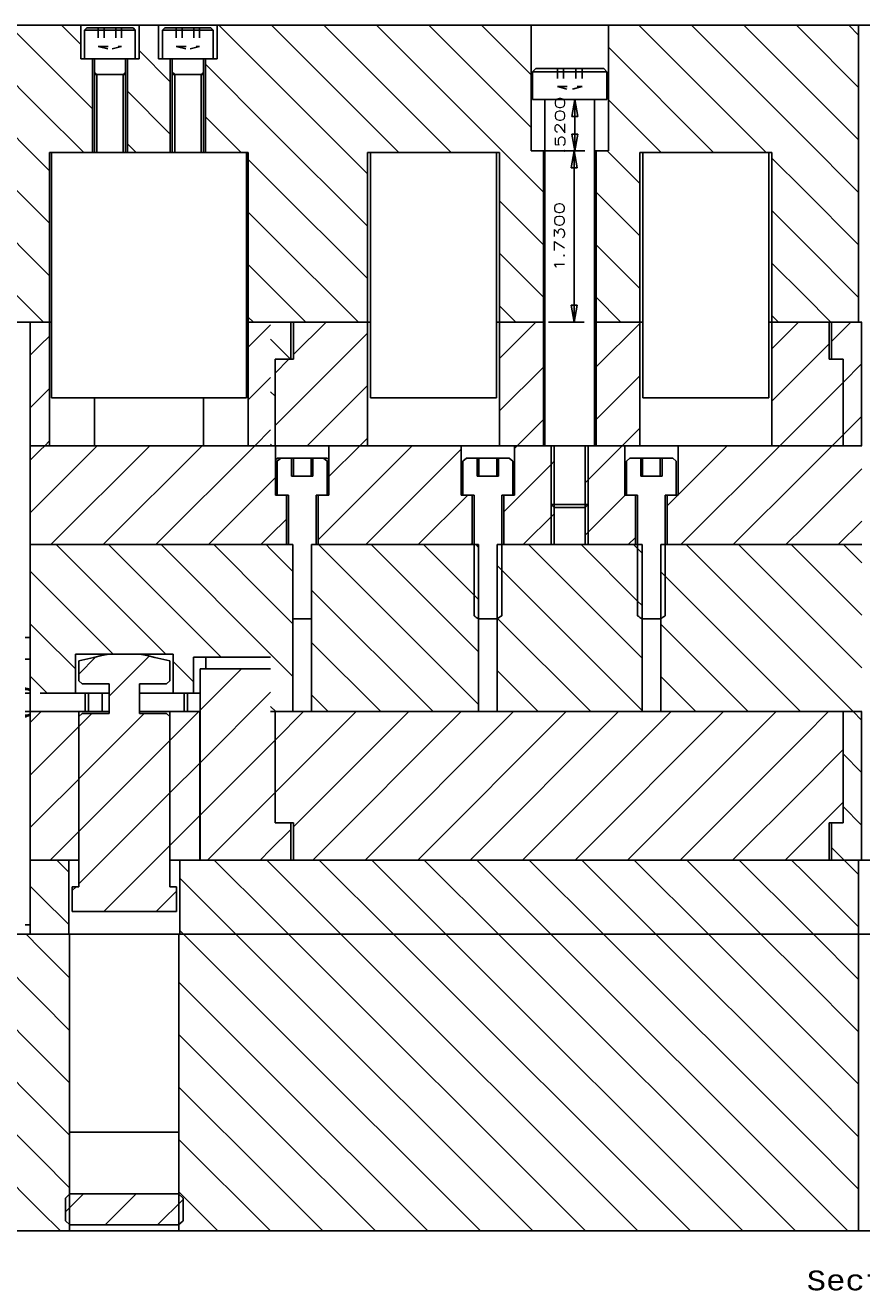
# Model space of a CAD drawing. Header units: inches. Extents: x 3 to 289, y 4 to 291.
# Tile 605 of 634: x 236 to 244, y 144 to 157. Entities that reach past the tile are written whole.
import ezdxf
from ezdxf.enums import TextEntityAlignment as Align

# ---------------------------------------------------------------- set-up
doc = ezdxf.new("R2010")
doc.units = ezdxf.units.IN
doc.header["$LTSCALE"] = 0.5
doc.header["$MEASUREMENT"] = 0
doc.linetypes.add('HIDDEN', pattern=[0.225, 0.15, -0.075])
doc.layers.add('MFB', color=7, linetype='Continuous')
doc.styles.add('VERO0-Simplex', font='simplex_.ttf')
doc.styles.add('VERO2-Courier New', font='cour.ttf')

# ---------------------------------------------------------------- blocks, each defined once
blk = doc.blocks.new('ArrowheadClosed')
at = {"color": 0}
for p, q in [((0, 0), (-1, 0.176)), ((-1, 0.176), (-1, -0.176)), ((-1, -0.176), (0, 0))]:
    blk.add_line(p, q, dxfattribs=at)

msp = doc.modelspace()

# ---------------------------------------------------------------- linework, layer by layer
at = {"layer": 'MFB', "color": 254, "linetype": 'Continuous'}
for p, q in [((234.831, 156.761), (235.872, 156.761)), ((235.872, 155.914), (235.025, 156.761)), ((235.872, 155.914), (235.025, 156.761)), ((235.872, 156.445), (235.556, 156.761)), ((235.872, 156.445), (235.556, 156.761)), ((235.872, 156.761), (236.281, 156.761)), ((236.281, 156.566), (236.086, 156.761)), ((236.281, 156.566), (236.086, 156.761)), ((236.281, 156.421), (236.281, 156.761)), ((236.872, 156.761), (236.281, 156.761)), ((236.872, 156.761), (236.872, 156.421)), ((236.872, 156.761), (237.068, 156.761)), ((237.068, 156.421), (237.068, 156.761)), ((237.659, 156.761), (237.068, 156.761)), ((237.659, 156.761), (237.659, 156.421)), ((237.659, 156.761), (238.199, 156.761)), ((238.199, 156.239), (237.677, 156.761)), ((238.199, 156.239), (237.677, 156.761)), ((238.199, 156.761), (240.83, 156.761)), ((239.493, 155.476), (238.207, 156.761)), ((239.493, 155.476), (238.207, 156.761)), ((240.023, 155.476), (238.738, 156.761)), ((240.023, 155.476), (238.738, 156.761)), ((240.955, 155.074), (239.268, 156.761)), ((240.955, 155.074), (239.268, 156.761)), ((240.83, 155.729), (239.798, 156.761)), ((240.83, 155.729), (239.798, 156.761)), ((240.83, 156.259), (240.329, 156.761)), ((240.83, 156.259), (240.329, 156.761)), ((240.83, 155.491), (240.83, 156.761)), ((241.612, 156.761), (240.83, 156.761)), ((241.612, 156.761), (241.612, 155.491)), ((241.612, 156.761), (243.588, 156.761)), ((243.205, 155.476), (241.92, 156.761)), ((243.205, 155.476), (241.92, 156.761)), ((243.588, 155.623), (242.45, 156.761)), ((243.588, 155.623), (242.45, 156.761)), ((243.588, 156.153), (242.98, 156.761)), ((243.588, 156.153), (242.98, 156.761)), ((243.588, 156.684), (243.511, 156.761)), ((243.588, 156.684), (243.511, 156.761)), ((243.588, 156.761), (244.14, 156.761)), ((244.14, 156.662), (244.041, 156.761)), ((244.14, 156.662), (244.041, 156.761)), ((244.14, 153.761), (244.14, 156.761)), ((245.202, 156.761), (244.14, 156.761)), ((244.14, 156.132), (243.588, 156.684)), ((244.14, 156.132), (243.588, 156.684)), ((236.399, 155.918), (235.872, 156.445)), ((236.399, 155.918), (235.872, 156.445)), ((237.186, 156.191), (236.872, 156.506)), ((237.186, 156.191), (236.872, 156.506)), ((242.675, 155.476), (241.612, 156.539)), ((242.675, 155.476), (241.612, 156.539)), ((235.872, 155.384), (234.826, 156.43)), ((235.872, 155.384), (234.826, 156.43)), ((236.399, 156.421), (236.281, 156.421)), ((236.399, 155.476), (236.399, 156.421)), ((236.753, 156.421), (236.753, 155.476)), ((236.872, 156.421), (236.753, 156.421)), ((237.186, 156.421), (237.068, 156.421)), ((237.186, 155.476), (237.186, 156.421)), ((237.541, 156.421), (237.541, 155.476)), ((237.659, 156.421), (237.541, 156.421)), ((238.199, 155.709), (237.541, 156.367)), ((238.199, 155.709), (237.541, 156.367)), ((239.178, 155.26), (238.199, 156.239)), ((239.178, 155.26), (238.199, 156.239)), ((237.186, 155.661), (236.753, 156.094)), ((237.186, 155.661), (236.753, 156.094)), ((244.14, 155.602), (243.588, 156.153)), ((244.14, 155.602), (243.588, 156.153)), ((235.872, 154.854), (234.745, 155.981)), ((235.872, 154.854), (234.745, 155.981)), ((242.144, 155.476), (241.612, 156.008)), ((242.144, 155.476), (241.612, 156.008)), ((236.311, 155.476), (235.872, 155.914)), ((236.311, 155.476), (235.872, 155.914)), ((237.902, 155.476), (237.541, 155.837)), ((237.902, 155.476), (237.541, 155.837)), ((239.178, 154.73), (238.199, 155.709)), ((239.178, 154.73), (238.199, 155.709)), ((236.841, 155.476), (236.753, 155.563)), ((236.841, 155.476), (236.753, 155.563)), ((244.14, 155.071), (243.588, 155.623)), ((244.14, 155.071), (243.588, 155.623)), ((235.872, 154.323), (234.745, 155.451)), ((235.872, 154.323), (234.745, 155.451)), ((235.966, 155.476), (236.399, 155.476)), ((235.966, 153.761), (235.966, 155.476)), ((236.753, 155.476), (237.186, 155.476)), ((237.541, 155.476), (237.974, 155.476)), ((237.974, 155.476), (237.974, 153.761)), ((239.178, 153.761), (239.178, 155.476)), ((239.178, 155.476), (240.512, 155.476)), ((240.512, 155.476), (240.512, 153.761)), ((240.955, 155.491), (240.83, 155.491)), ((240.971, 155.491), (240.955, 155.491)), ((240.955, 153.761), (240.955, 155.491)), ((241.487, 155.491), (241.471, 155.491)), ((241.487, 155.491), (241.487, 153.761)), ((241.612, 155.491), (241.487, 155.491)), ((241.928, 155.162), (241.599, 155.491)), ((241.928, 155.162), (241.599, 155.491)), ((241.928, 155.476), (243.262, 155.476)), ((241.928, 153.761), (241.928, 155.476)), ((243.262, 155.476), (243.262, 153.761)), ((243.588, 155.093), (243.262, 155.418)), ((243.588, 155.093), (243.262, 155.418)), ((235.966, 155.29), (235.872, 155.384)), ((235.966, 155.29), (235.872, 155.384)), ((238.199, 155.178), (237.974, 155.403)), ((238.199, 155.178), (237.974, 155.403)), ((239.178, 154.2), (238.199, 155.178)), ((239.178, 154.2), (238.199, 155.178)), ((241.928, 154.632), (241.487, 155.073)), ((241.928, 154.632), (241.487, 155.073)), ((244.14, 154.541), (243.588, 155.093)), ((244.14, 154.541), (243.588, 155.093)), ((235.872, 153.793), (234.745, 154.92)), ((235.872, 153.793), (234.745, 154.92)), ((240.955, 154.543), (240.512, 154.986)), ((240.955, 154.543), (240.512, 154.986)), ((235.966, 154.76), (235.872, 154.854)), ((235.966, 154.76), (235.872, 154.854)), ((238.199, 154.648), (237.974, 154.873)), ((238.199, 154.648), (237.974, 154.873)), ((243.588, 154.562), (243.262, 154.888)), ((243.588, 154.562), (243.262, 154.888)), ((239.086, 153.761), (238.199, 154.648)), ((239.086, 153.761), (238.199, 154.648)), ((241.928, 154.101), (241.487, 154.542)), ((241.928, 154.101), (241.487, 154.542)), ((244.14, 154.011), (243.588, 154.562)), ((244.14, 154.011), (243.588, 154.562)), ((240.955, 154.013), (240.512, 154.456)), ((240.955, 154.013), (240.512, 154.456)), ((235.966, 154.229), (235.872, 154.323)), ((235.966, 154.229), (235.872, 154.323)), ((238.199, 154.118), (237.974, 154.343)), ((238.199, 154.118), (237.974, 154.343)), ((243.588, 154.032), (243.262, 154.358)), ((243.588, 154.032), (243.262, 154.358)), ((238.556, 153.761), (238.199, 154.118)), ((238.556, 153.761), (238.199, 154.118)), ((241.738, 153.761), (241.487, 154.012)), ((241.738, 153.761), (241.487, 154.012)), ((243.859, 153.761), (243.588, 154.032)), ((243.859, 153.761), (243.588, 154.032)), ((240.677, 153.761), (240.512, 153.926)), ((240.677, 153.761), (240.512, 153.926)), ((235.872, 153.761), (234.989, 153.761)), ((235.904, 153.761), (235.872, 153.793)), ((235.904, 153.761), (235.872, 153.793)), ((235.966, 153.761), (235.872, 153.761)), ((235.986, 153.761), (235.966, 153.761)), ((237.974, 153.761), (237.954, 153.761)), ((238.025, 153.761), (237.974, 153.812)), ((238.025, 153.761), (237.974, 153.812)), ((238.199, 153.761), (237.974, 153.761)), ((239.178, 153.761), (238.199, 153.761)), ((239.178, 153.761), (239.208, 153.761)), ((240.482, 153.761), (240.512, 153.761)), ((240.955, 153.761), (240.512, 153.761)), ((240.971, 153.761), (240.955, 153.761)), ((241.487, 153.761), (241.471, 153.761)), ((241.928, 153.761), (241.487, 153.761)), ((241.928, 153.761), (241.958, 153.761)), ((243.232, 153.761), (243.262, 153.761)), ((243.329, 153.761), (243.262, 153.827)), ((243.329, 153.761), (243.262, 153.827)), ((243.588, 153.761), (243.262, 153.761)), ((244.14, 153.761), (243.588, 153.761)), ((233.104, 147.573), (235.872, 147.573)), ((235.872, 144.777), (233.104, 147.545)), ((235.872, 144.777), (233.104, 147.545)), ((235.872, 145.308), (233.607, 147.573)), ((235.872, 145.308), (233.607, 147.573)), ((235.872, 145.838), (234.137, 147.573)), ((235.872, 145.838), (234.137, 147.573)), ((235.872, 146.368), (234.667, 147.573)), ((235.872, 146.368), (234.667, 147.573)), ((235.872, 146.899), (235.198, 147.573)), ((235.872, 146.899), (235.198, 147.573)), ((235.872, 147.429), (235.728, 147.573)), ((235.872, 147.429), (235.728, 147.573)), ((235.872, 147.573), (236.169, 147.573)), ((236.169, 145.573), (236.169, 147.573)), ((236.169, 147.573), (237.273, 147.573)), ((237.273, 147.573), (237.273, 145.573)), ((237.273, 147.573), (238.199, 147.573)), ((238.199, 146.693), (237.319, 147.573)), ((238.199, 146.693), (237.319, 147.573)), ((238.199, 147.223), (237.849, 147.573)), ((238.199, 147.223), (237.849, 147.573)), ((238.199, 147.573), (243.588, 147.573)), ((241.38, 144.573), (238.38, 147.573)), ((241.38, 144.573), (238.38, 147.573)), ((241.91, 144.573), (238.91, 147.573)), ((241.91, 144.573), (238.91, 147.573)), ((242.44, 144.573), (239.44, 147.573)), ((242.44, 144.573), (239.44, 147.573)), ((242.971, 144.573), (239.971, 147.573)), ((242.971, 144.573), (239.971, 147.573)), ((243.501, 144.573), (240.501, 147.573)), ((243.501, 144.573), (240.501, 147.573)), ((243.588, 145.016), (241.031, 147.573)), ((243.588, 145.016), (241.031, 147.573)), ((243.588, 145.547), (241.562, 147.573)), ((243.588, 145.547), (241.562, 147.573)), ((243.588, 146.077), (242.092, 147.573)), ((243.588, 146.077), (242.092, 147.573)), ((243.588, 146.607), (242.622, 147.573)), ((243.588, 146.607), (242.622, 147.573)), ((243.588, 147.138), (243.153, 147.573)), ((243.588, 147.138), (243.153, 147.573)), ((243.588, 147.573), (244.14, 147.573)), ((244.14, 147.116), (243.683, 147.573)), ((244.14, 147.116), (243.683, 147.573)), ((244.14, 144.573), (244.14, 147.573)), ((245.202, 147.573), (244.14, 147.573)), ((236.169, 147.132), (235.872, 147.429)), ((236.169, 147.132), (235.872, 147.429)), ((240.849, 144.573), (238.199, 147.223)), ((240.849, 144.573), (238.199, 147.223)), ((244.14, 146.586), (243.588, 147.138)), ((244.14, 146.586), (243.588, 147.138)), ((238.199, 146.163), (237.273, 147.089)), ((238.199, 146.163), (237.273, 147.089)), ((236.169, 146.601), (235.872, 146.899)), ((236.169, 146.601), (235.872, 146.899)), ((240.319, 144.573), (238.199, 146.693)), ((240.319, 144.573), (238.199, 146.693)), ((244.14, 146.056), (243.588, 146.607)), ((244.14, 146.056), (243.588, 146.607)), ((238.199, 145.632), (237.273, 146.559)), ((238.199, 145.632), (237.273, 146.559)), ((236.169, 146.071), (235.872, 146.368)), ((236.169, 146.071), (235.872, 146.368)), ((239.789, 144.573), (238.199, 146.163)), ((239.789, 144.573), (238.199, 146.163)), ((238.199, 145.102), (237.273, 146.028)), ((238.199, 145.102), (237.273, 146.028)), ((244.14, 145.525), (243.588, 146.077)), ((244.14, 145.525), (243.588, 146.077)), ((236.169, 145.541), (235.872, 145.838)), ((236.169, 145.541), (235.872, 145.838)), ((236.169, 144.573), (236.169, 145.573)), ((237.273, 145.573), (237.273, 144.573)), ((239.258, 144.573), (238.199, 145.632)), ((239.258, 144.573), (238.199, 145.632)), ((238.198, 144.573), (237.273, 145.498)), ((238.198, 144.573), (237.273, 145.498)), ((244.14, 144.995), (243.588, 145.547)), ((244.14, 144.995), (243.588, 145.547)), ((236.169, 145.01), (235.872, 145.308)), ((236.169, 145.01), (235.872, 145.308)), ((238.728, 144.573), (238.199, 145.102)), ((238.728, 144.573), (238.199, 145.102)), ((237.667, 144.573), (237.273, 144.968)), ((237.667, 144.573), (237.273, 144.968)), ((244.031, 144.573), (243.588, 145.016)), ((244.031, 144.573), (243.588, 145.016)), ((236.076, 144.573), (235.872, 144.777)), ((236.076, 144.573), (235.872, 144.777)), ((235.872, 144.573), (233.104, 144.573)), ((236.169, 144.573), (235.872, 144.573)), ((237.273, 144.573), (236.169, 144.573)), ((238.199, 144.573), (237.273, 144.573)), ((243.588, 144.573), (238.199, 144.573)), ((244.14, 144.573), (243.588, 144.573)), ((244.14, 144.573), (245.202, 144.573))]:
    msp.add_line(p, q, dxfattribs=at)
at = {"layer": 'MFB', "color": 132, "linetype": 'Continuous'}
for p, q in [((236.32, 156.712), (236.344, 156.735)), ((236.832, 156.712), (236.32, 156.712)), ((236.32, 156.421), (236.32, 156.712)), ((236.344, 156.735), (236.809, 156.735)), ((236.809, 156.735), (236.832, 156.712)), ((236.832, 156.712), (236.832, 156.421)), ((237.108, 156.712), (237.131, 156.735)), ((237.62, 156.712), (237.108, 156.712)), ((237.108, 156.421), (237.108, 156.712)), ((237.131, 156.735), (237.596, 156.735)), ((237.596, 156.735), (237.62, 156.712)), ((237.62, 156.712), (237.62, 156.421)), ((236.32, 156.421), (236.832, 156.421)), ((236.419, 156.263), (236.419, 156.421)), ((236.734, 156.421), (236.734, 156.263)), ((237.108, 156.421), (237.62, 156.421)), ((237.206, 156.263), (237.206, 156.421)), ((237.521, 156.421), (237.521, 156.263)), ((236.734, 156.263), (236.419, 156.263)), ((236.419, 155.476), (236.419, 156.263)), ((236.734, 156.263), (236.734, 155.476)), ((237.521, 156.263), (237.206, 156.263)), ((237.206, 155.476), (237.206, 156.263)), ((237.521, 156.263), (237.521, 155.476)), ((235.771, 153.761), (235.771, 152.511)), ((235.771, 153.761), (235.872, 153.761)), ((235.872, 153.761), (235.966, 153.761)), ((235.966, 152.511), (235.966, 153.761)), ((235.966, 153.761), (235.986, 153.761)), ((237.954, 153.761), (237.974, 153.761)), ((237.974, 153.761), (237.974, 152.511)), ((237.974, 153.761), (238.199, 153.761)), ((238.759, 153.761), (238.431, 153.433)), ((238.759, 153.761), (238.431, 153.433)), ((238.431, 153.761), (238.431, 153.386)), ((238.431, 153.761), (239.178, 153.761)), ((239.178, 152.511), (239.178, 153.761)), ((239.208, 153.761), (239.178, 153.761)), ((240.512, 153.761), (240.482, 153.761)), ((240.88, 153.761), (240.512, 153.393)), ((240.88, 153.761), (240.512, 153.393)), ((240.512, 153.761), (240.512, 152.511)), ((240.512, 153.761), (240.955, 153.761)), ((240.955, 152.511), (240.955, 153.761)), ((240.955, 153.761), (240.971, 153.761)), ((241.471, 153.761), (241.487, 153.761)), ((241.487, 153.761), (241.487, 152.511)), ((241.487, 153.761), (241.928, 153.761)), ((241.928, 152.511), (241.928, 153.761)), ((241.958, 153.761), (241.928, 153.761)), ((243.262, 153.761), (243.232, 153.761)), ((243.532, 153.761), (243.262, 153.492)), ((243.532, 153.761), (243.262, 153.492)), ((243.262, 153.761), (243.262, 152.511)), ((243.262, 153.761), (243.588, 153.761)), ((243.588, 153.761), (243.843, 153.761)), ((243.843, 153.386), (243.843, 153.761)), ((238.199, 153.732), (237.974, 153.506)), ((238.199, 153.732), (237.974, 153.506)), ((239.178, 153.649), (238.244, 152.716)), ((239.178, 153.649), (238.244, 152.716)), ((241.928, 153.748), (241.487, 153.307)), ((241.928, 153.748), (241.487, 153.307)), ((235.872, 153.526), (235.771, 153.425)), ((235.872, 153.526), (235.771, 153.425)), ((235.966, 153.62), (235.872, 153.526)), ((235.966, 153.62), (235.872, 153.526)), ((243.843, 153.542), (243.588, 153.287)), ((243.843, 153.542), (243.588, 153.287)), ((238.384, 153.386), (238.244, 153.246)), ((238.384, 153.386), (238.244, 153.246)), ((238.244, 153.386), (238.244, 152.511)), ((238.431, 153.386), (238.244, 153.386)), ((243.983, 153.386), (243.843, 153.386)), ((243.983, 152.511), (243.983, 153.386)), ((240.955, 153.306), (240.512, 152.863)), ((240.955, 153.306), (240.512, 152.863)), ((243.588, 153.287), (243.262, 152.961)), ((243.588, 153.287), (243.262, 152.961)), ((238.199, 153.201), (237.974, 152.976)), ((238.199, 153.201), (237.974, 152.976)), ((239.178, 153.119), (238.57, 152.511)), ((239.178, 153.119), (238.57, 152.511)), ((241.928, 153.217), (241.487, 152.777)), ((241.928, 153.217), (241.487, 152.777)), ((243.983, 153.151), (243.588, 152.757)), ((243.983, 153.151), (243.588, 152.757)), ((235.872, 152.996), (235.771, 152.895)), ((235.872, 152.996), (235.771, 152.895)), ((235.966, 153.09), (235.872, 152.996)), ((235.966, 153.09), (235.872, 152.996)), ((240.955, 152.776), (240.691, 152.511)), ((240.955, 152.776), (240.691, 152.511)), ((243.588, 152.757), (243.342, 152.511)), ((243.588, 152.757), (243.342, 152.511)), ((238.199, 152.671), (238.039, 152.511)), ((238.199, 152.671), (238.039, 152.511)), ((241.928, 152.687), (241.751, 152.511)), ((241.928, 152.687), (241.751, 152.511)), ((243.983, 152.621), (243.873, 152.511)), ((243.983, 152.621), (243.873, 152.511)), ((235.872, 152.511), (235.771, 152.511)), ((235.966, 152.511), (235.872, 152.511)), ((235.966, 152.559), (235.918, 152.511)), ((235.966, 152.559), (235.918, 152.511)), ((238.199, 152.511), (237.974, 152.511)), ((239.178, 152.511), (238.244, 152.511)), ((239.178, 152.589), (239.1, 152.511)), ((239.178, 152.589), (239.1, 152.511)), ((240.512, 152.511), (240.286, 152.511)), ((240.955, 152.511), (240.512, 152.511)), ((241.928, 152.511), (241.487, 152.511)), ((242.154, 152.511), (241.928, 152.511)), ((243.588, 152.511), (243.262, 152.511)), ((243.983, 152.511), (243.588, 152.511)), ((238.269, 152.386), (238.25, 152.367)), ((238.267, 152.355), (238.25, 152.355)), ((238.267, 152.355), (238.302, 152.386)), ((238.267, 152.011), (238.267, 152.355)), ((238.269, 152.386), (238.302, 152.386)), ((238.302, 152.386), (238.411, 152.386)), ((238.411, 152.204), (238.411, 152.386)), ((238.411, 152.386), (238.429, 152.386)), ((238.429, 152.386), (238.429, 152.204)), ((238.429, 152.386), (238.609, 152.386)), ((238.609, 152.386), (238.609, 152.204)), ((238.609, 152.386), (238.627, 152.386)), ((238.627, 152.386), (238.627, 152.204)), ((238.627, 152.386), (238.735, 152.386)), ((238.735, 152.386), (238.771, 152.355)), ((238.735, 152.386), (238.769, 152.386)), ((238.788, 152.367), (238.769, 152.386)), ((238.788, 152.355), (238.771, 152.355)), ((238.771, 152.355), (238.771, 152.011)), ((240.142, 152.355), (240.177, 152.386)), ((240.142, 152.011), (240.142, 152.355)), ((240.177, 152.386), (240.286, 152.386)), ((240.286, 152.204), (240.286, 152.386)), ((240.286, 152.386), (240.304, 152.386)), ((240.304, 152.386), (240.304, 152.204)), ((240.304, 152.386), (240.484, 152.386)), ((240.484, 152.386), (240.484, 152.204)), ((240.484, 152.386), (240.502, 152.386)), ((240.502, 152.386), (240.502, 152.204)), ((240.502, 152.386), (240.61, 152.386)), ((240.61, 152.386), (240.646, 152.355)), ((240.646, 152.355), (240.646, 152.011)), ((241.794, 152.355), (241.829, 152.386)), ((241.794, 152.011), (241.794, 152.355)), ((241.829, 152.386), (241.938, 152.386)), ((241.938, 152.204), (241.938, 152.386)), ((241.938, 152.386), (241.956, 152.386)), ((241.956, 152.386), (241.956, 152.204)), ((241.956, 152.386), (242.136, 152.386)), ((242.136, 152.386), (242.136, 152.204)), ((242.136, 152.386), (242.154, 152.386)), ((242.154, 152.386), (242.154, 152.204)), ((242.154, 152.386), (242.263, 152.386)), ((242.263, 152.386), (242.298, 152.355)), ((242.298, 152.355), (242.298, 152.011)), ((238.627, 152.204), (238.411, 152.204)), ((240.502, 152.204), (240.286, 152.204)), ((242.154, 152.204), (241.938, 152.204)), ((238.379, 152.011), (238.267, 152.011)), ((238.379, 151.511), (238.379, 152.011)), ((238.659, 152.011), (238.659, 151.511)), ((238.771, 152.011), (238.659, 152.011)), ((240.254, 152.011), (240.142, 152.011)), ((240.254, 150.792), (240.254, 152.011)), ((240.646, 152.011), (240.534, 152.011)), ((240.534, 152.011), (240.534, 150.792)), ((241.906, 152.011), (241.794, 152.011)), ((241.906, 150.792), (241.906, 152.011)), ((242.186, 152.011), (242.186, 150.792)), ((242.298, 152.011), (242.186, 152.011)), ((238.613, 150.761), (238.425, 150.761)), ((240.488, 150.761), (240.3, 150.761)), ((242.14, 150.761), (241.952, 150.761))]:
    msp.add_line(p, q, dxfattribs=at)
at = {"layer": 'MFB', "color": 254, "linetype": 'HIDDEN'}
for p, q in [((236.458, 156.735), (236.458, 156.547)), ((236.517, 156.735), (236.517, 156.547)), ((236.635, 156.735), (236.635, 156.547)), ((236.694, 156.735), (236.694, 156.547)), ((237.246, 156.735), (237.246, 156.547)), ((237.305, 156.735), (237.305, 156.547)), ((237.423, 156.735), (237.423, 156.547)), ((237.482, 156.735), (237.482, 156.547)), ((236.458, 156.547), (236.694, 156.547)), ((236.458, 156.547), (236.576, 156.518)), ((236.694, 156.547), (236.576, 156.518)), ((237.246, 156.547), (237.482, 156.547)), ((237.246, 156.547), (237.364, 156.518)), ((237.482, 156.547), (237.364, 156.518)), ((241.096, 156.324), (241.096, 156.142)), ((241.158, 156.324), (241.158, 156.142)), ((241.283, 156.324), (241.283, 156.142)), ((241.346, 156.324), (241.346, 156.142)), ((241.096, 156.142), (241.346, 156.142)), ((241.096, 156.142), (241.221, 156.11)), ((241.346, 156.142), (241.221, 156.11))]:
    msp.add_line(p, q, dxfattribs=at)
at = {"layer": 'MFB', "color": 136, "linetype": 'Continuous'}
for p, q in [((240.846, 156.292), (240.877, 156.324)), ((240.877, 156.324), (241.565, 156.324)), ((241.565, 156.324), (241.596, 156.292)), ((241.596, 156.292), (240.846, 156.292)), ((240.846, 156.011), (240.846, 156.292)), ((241.596, 156.292), (241.596, 156.011)), ((240.846, 156.011), (241.596, 156.011)), ((240.971, 152.511), (240.971, 156.011)), ((241.471, 156.011), (241.471, 152.511)), ((240.971, 152.511), (241.471, 152.511)), ((241.033, 151.917), (241.033, 152.511)), ((241.408, 152.511), (241.408, 151.917)), ((241.033, 151.917), (241.408, 151.917)), ((241.065, 151.886), (241.033, 151.917)), ((241.377, 151.886), (241.065, 151.886)), ((241.408, 151.917), (241.377, 151.886))]:
    msp.add_line(p, q, dxfattribs=at)
at = {"layer": 'MFB', "color": 2, "linetype": 'Continuous'}
for p, q in [((236.419, 156.287), (236.442, 156.263)), ((236.442, 156.263), (236.442, 155.476)), ((236.576, 156.263), (236.442, 156.263)), ((236.576, 156.263), (236.71, 156.263)), ((236.734, 156.287), (236.71, 156.263)), ((236.71, 156.263), (236.71, 155.476)), ((237.206, 156.287), (237.23, 156.263)), ((237.23, 156.263), (237.23, 155.476)), ((237.364, 156.263), (237.23, 156.263)), ((237.364, 156.263), (237.498, 156.263)), ((237.521, 156.287), (237.498, 156.263)), ((237.498, 156.263), (237.498, 155.476)), ((241.033, 152.511), (241.033, 151.511)), ((241.408, 152.511), (241.408, 151.511))]:
    msp.add_line(p, q, dxfattribs=at)
at = {"layer": 'MFB', "color": 56, "linetype": 'Continuous'}
for p, q in [((241.021, 156.011), (241.373, 156.011)), ((241.273, 155.491), (241.273, 156.011)), ((240.88, 155.491), (241.367, 155.491)), ((241.021, 155.491), (241.373, 155.491)), ((241.267, 153.761), (241.267, 155.491)), ((241.005, 153.761), (241.367, 153.761))]:
    msp.add_line(p, q, dxfattribs=at)
at = {"layer": 'MFB', "color": 96, "linetype": 'Continuous'}
for p, q in [((235.986, 152.995), (235.986, 155.476)), ((237.954, 155.476), (235.986, 155.476)), ((237.954, 155.476), (237.954, 152.995)), ((239.208, 155.476), (240.482, 155.476)), ((239.208, 152.995), (239.208, 155.476)), ((240.482, 155.476), (240.482, 152.995)), ((241.958, 152.995), (241.958, 155.476)), ((241.958, 155.476), (243.232, 155.476)), ((243.232, 155.476), (243.232, 152.995)), ((235.986, 152.995), (237.954, 152.995)), ((236.419, 152.511), (236.419, 152.995)), ((237.521, 152.995), (237.521, 152.511)), ((240.482, 152.995), (239.208, 152.995)), ((243.232, 152.995), (241.958, 152.995)), ((236.419, 152.511), (237.521, 152.511))]:
    msp.add_line(p, q, dxfattribs=at)
at = {"layer": 'MFB', "color": 9, "linetype": 'Continuous'}
for p, q in [((238.199, 153.761), (238.402, 153.761)), ((238.402, 153.761), (238.402, 153.386)), ((244.062, 153.761), (243.866, 153.565)), ((244.062, 153.761), (243.866, 153.565)), ((243.866, 153.386), (243.866, 153.761)), ((243.866, 153.761), (244.17, 153.761)), ((244.17, 152.511), (244.17, 153.761)), ((244.171, 153.761), (244.17, 153.761)), ((238.4, 153.386), (238.199, 153.587)), ((238.4, 153.386), (238.199, 153.587)), ((238.402, 153.386), (238.244, 153.386)), ((238.244, 153.386), (238.244, 152.511)), ((243.983, 153.386), (243.866, 153.386)), ((243.983, 152.511), (243.983, 153.386)), ((244.17, 153.339), (243.983, 153.151)), ((244.17, 153.339), (243.983, 153.151)), ((238.244, 153.012), (238.199, 153.057)), ((238.244, 153.012), (238.199, 153.057)), ((244.17, 152.808), (243.983, 152.621)), ((244.17, 152.808), (243.983, 152.621)), ((238.215, 152.511), (238.199, 152.527)), ((238.215, 152.511), (238.199, 152.527)), ((238.244, 152.511), (238.199, 152.511)), ((244.17, 152.511), (243.983, 152.511)), ((235.771, 150.573), (235.721, 150.573)), ((235.721, 150.353), (235.771, 150.353)), ((236.435, 150.377), (236.262, 150.203)), ((236.435, 150.377), (236.262, 150.203)), ((236.262, 150.336), (236.414, 150.372)), ((236.262, 150.133), (236.262, 150.336)), ((236.414, 150.372), (236.491, 150.389)), ((236.491, 150.389), (236.568, 150.403)), ((236.568, 150.403), (236.874, 150.403)), ((236.973, 150.384), (236.568, 149.979)), ((236.973, 150.384), (236.568, 149.979)), ((236.874, 150.403), (236.951, 150.389)), ((236.951, 150.389), (237.028, 150.372)), ((237.028, 150.372), (237.18, 150.336)), ((237.18, 150.336), (237.18, 150.133)), ((237.906, 150.256), (237.487, 149.837)), ((237.906, 150.256), (237.487, 149.837)), ((237.487, 148.323), (237.487, 150.256)), ((237.487, 150.256), (238.199, 150.256)), ((236.295, 150.103), (236.262, 150.133)), ((236.568, 150.103), (236.295, 150.103)), ((236.568, 149.803), (236.568, 150.103)), ((237.147, 150.103), (236.874, 150.103)), ((236.874, 150.103), (236.874, 149.803)), ((237.18, 150.133), (237.147, 150.103)), ((238.199, 150.019), (237.487, 149.307)), ((238.199, 150.019), (237.487, 149.307)), ((235.771, 148.323), (235.771, 149.823)), ((235.771, 149.823), (235.872, 149.823)), ((235.872, 149.814), (235.771, 149.713)), ((235.872, 149.814), (235.771, 149.713)), ((235.882, 149.823), (235.872, 149.814)), ((235.882, 149.823), (235.872, 149.814)), ((235.872, 149.823), (236.261, 149.823)), ((236.261, 148.323), (236.261, 149.823)), ((236.261, 149.823), (236.293, 149.823)), ((236.922, 149.803), (236.262, 149.143)), ((236.392, 149.803), (236.262, 149.673)), ((236.922, 149.803), (236.262, 149.143)), ((236.392, 149.803), (236.262, 149.673)), ((236.262, 149.773), (236.295, 149.803)), ((236.295, 149.803), (236.568, 149.803)), ((236.874, 149.803), (237.147, 149.803)), ((237.147, 149.803), (237.18, 149.773)), ((237.149, 149.823), (237.181, 149.823)), ((237.473, 149.823), (237.181, 149.531)), ((237.473, 149.823), (237.181, 149.531)), ((237.181, 149.823), (237.181, 148.323)), ((237.181, 149.823), (237.483, 149.823)), ((237.483, 148.323), (237.483, 149.823)), ((237.487, 149.823), (237.483, 149.823)), ((238.199, 149.823), (238.244, 149.823)), ((239.063, 149.823), (238.244, 149.004)), ((238.533, 149.823), (238.244, 149.534)), ((239.063, 149.823), (238.244, 149.004)), ((238.533, 149.823), (238.244, 149.534)), ((238.244, 149.823), (238.244, 148.698)), ((238.244, 149.823), (238.244, 148.698)), ((238.244, 149.823), (243.588, 149.823)), ((239.594, 149.823), (238.431, 148.66)), ((239.594, 149.823), (238.431, 148.66)), ((240.124, 149.823), (238.624, 148.323)), ((240.124, 149.823), (238.624, 148.323)), ((240.654, 149.823), (239.154, 148.323)), ((240.654, 149.823), (239.154, 148.323)), ((241.185, 149.823), (239.685, 148.323)), ((241.185, 149.823), (239.685, 148.323)), ((241.715, 149.823), (240.215, 148.323)), ((241.715, 149.823), (240.215, 148.323)), ((242.245, 149.823), (240.745, 148.323)), ((242.245, 149.823), (240.745, 148.323)), ((242.776, 149.823), (241.276, 148.323)), ((242.776, 149.823), (241.276, 148.323)), ((243.306, 149.823), (241.806, 148.323)), ((243.306, 149.823), (241.806, 148.323)), ((243.836, 149.823), (243.588, 149.575)), ((243.836, 149.823), (243.588, 149.575)), ((243.588, 149.823), (243.983, 149.823)), ((243.983, 148.698), (243.983, 149.823)), ((243.983, 149.823), (244.17, 149.823)), ((243.983, 148.698), (243.983, 149.823)), ((244.17, 149.738), (244.085, 149.823)), ((244.17, 149.738), (244.085, 149.823)), ((244.17, 148.323), (244.17, 149.823)), ((236.261, 149.672), (235.872, 149.283)), ((236.261, 149.672), (235.872, 149.283)), ((236.262, 148.053), (236.262, 149.773)), ((237.18, 149.773), (237.18, 148.053)), ((238.244, 149.534), (238.199, 149.489)), ((238.244, 149.534), (238.199, 149.489)), ((243.588, 149.575), (242.336, 148.323)), ((243.588, 149.575), (242.336, 148.323)), ((237.18, 149.531), (236.262, 148.612)), ((237.18, 149.531), (236.262, 148.612)), ((238.199, 149.489), (237.487, 148.777)), ((238.199, 149.489), (237.487, 148.777)), ((243.983, 149.439), (243.588, 149.044)), ((243.983, 149.439), (243.588, 149.044)), ((235.872, 149.283), (235.771, 149.182)), ((235.872, 149.283), (235.771, 149.182)), ((237.483, 149.303), (237.181, 149.001)), ((237.483, 149.303), (237.181, 149.001)), ((244.17, 149.207), (243.983, 149.395)), ((244.17, 149.207), (243.983, 149.395)), ((236.261, 149.142), (235.872, 148.753)), ((236.261, 149.142), (235.872, 148.753)), ((243.588, 149.044), (242.867, 148.323)), ((243.588, 149.044), (242.867, 148.323)), ((237.18, 149.001), (236.262, 148.082)), ((237.18, 149.001), (236.262, 148.082)), ((238.199, 148.959), (237.563, 148.323)), ((238.199, 148.959), (237.563, 148.323)), ((238.244, 149.004), (238.199, 148.959)), ((238.244, 149.004), (238.199, 148.959)), ((243.983, 148.909), (243.588, 148.514)), ((243.983, 148.909), (243.588, 148.514)), ((237.483, 148.773), (237.181, 148.471)), ((237.483, 148.773), (237.181, 148.471)), ((244.17, 148.677), (243.983, 148.864)), ((244.17, 148.677), (243.983, 148.864)), ((235.872, 148.753), (235.771, 148.652)), ((235.872, 148.753), (235.771, 148.652)), ((238.244, 148.698), (238.402, 148.698)), ((238.244, 148.698), (238.431, 148.698)), ((238.402, 148.698), (238.402, 148.323)), ((238.431, 148.698), (238.431, 148.323)), ((243.843, 148.323), (243.843, 148.698)), ((243.843, 148.698), (243.983, 148.698)), ((243.866, 148.323), (243.866, 148.698)), ((243.866, 148.698), (243.983, 148.698)), ((236.261, 148.612), (235.973, 148.323)), ((236.261, 148.612), (235.973, 148.323)), ((238.402, 148.631), (238.199, 148.428)), ((238.402, 148.631), (238.199, 148.428)), ((243.588, 148.514), (243.397, 148.323)), ((243.588, 148.514), (243.397, 148.323)), ((237.18, 148.47), (236.513, 147.803)), ((237.18, 148.47), (236.513, 147.803)), ((238.199, 148.428), (238.094, 148.323)), ((238.199, 148.428), (238.094, 148.323)), ((243.994, 148.323), (243.866, 148.451)), ((243.994, 148.323), (243.866, 148.451)), ((235.771, 147.573), (235.771, 148.323)), ((235.771, 148.323), (235.872, 148.323)), ((235.872, 148.323), (235.771, 148.323)), ((235.872, 148.323), (236.161, 148.323)), ((236.261, 148.323), (235.872, 148.323)), ((236.161, 148.201), (236.039, 148.323)), ((236.161, 148.201), (236.039, 148.323)), ((236.161, 147.573), (236.161, 148.323)), ((236.262, 148.323), (236.261, 148.323)), ((237.181, 148.323), (237.18, 148.323)), ((237.483, 148.323), (237.181, 148.323)), ((237.281, 148.323), (237.281, 147.573)), ((237.281, 148.323), (238.199, 148.323)), ((238.199, 148.323), (237.487, 148.323)), ((238.199, 147.754), (237.63, 148.323)), ((238.199, 147.754), (237.63, 148.323)), ((238.199, 148.284), (238.16, 148.323)), ((238.199, 148.284), (238.16, 148.323)), ((238.402, 148.323), (238.199, 148.323)), ((238.199, 148.323), (243.588, 148.323)), ((238.91, 147.573), (238.199, 148.284)), ((238.91, 147.573), (238.199, 148.284)), ((243.588, 148.323), (238.431, 148.323)), ((239.44, 147.573), (238.69, 148.323)), ((239.44, 147.573), (238.69, 148.323)), ((239.971, 147.573), (239.221, 148.323)), ((239.971, 147.573), (239.221, 148.323)), ((240.501, 147.573), (239.751, 148.323)), ((240.501, 147.573), (239.751, 148.323)), ((241.031, 147.573), (240.281, 148.323)), ((241.031, 147.573), (240.281, 148.323)), ((241.562, 147.573), (240.812, 148.323)), ((241.562, 147.573), (240.812, 148.323)), ((242.092, 147.573), (241.342, 148.323)), ((242.092, 147.573), (241.342, 148.323)), ((242.622, 147.573), (241.872, 148.323)), ((242.622, 147.573), (241.872, 148.323)), ((243.153, 147.573), (242.403, 148.323)), ((243.153, 147.573), (242.403, 148.323)), ((243.588, 147.668), (242.933, 148.323)), ((243.588, 147.668), (242.933, 148.323)), ((243.588, 148.198), (243.463, 148.323)), ((243.588, 148.198), (243.463, 148.323)), ((243.588, 148.323), (244.14, 148.323)), ((243.843, 148.323), (243.588, 148.323)), ((244.17, 148.323), (243.866, 148.323)), ((244.14, 148.177), (243.994, 148.323)), ((244.14, 148.177), (243.994, 148.323)), ((244.14, 147.573), (244.14, 148.323)), ((244.17, 148.323), (245.172, 148.323)), ((237.849, 147.573), (237.281, 148.141)), ((237.849, 147.573), (237.281, 148.141)), ((244.14, 147.647), (243.588, 148.198)), ((244.14, 147.647), (243.588, 148.198)), ((235.872, 147.959), (235.771, 148.06)), ((235.872, 147.959), (235.771, 148.06)), ((236.233, 148.053), (236.194, 148.015)), ((236.233, 148.053), (236.194, 148.015)), ((236.194, 147.803), (236.194, 148.053)), ((236.194, 148.053), (236.262, 148.053)), ((237.248, 148.007), (237.043, 147.803)), ((237.248, 148.007), (237.043, 147.803)), ((237.18, 148.053), (237.248, 148.053)), ((237.248, 148.053), (237.248, 147.803)), ((236.161, 147.67), (235.872, 147.959)), ((236.161, 147.67), (235.872, 147.959)), ((237.248, 147.803), (236.194, 147.803)), ((238.38, 147.573), (238.199, 147.754)), ((238.38, 147.573), (238.199, 147.754)), ((235.771, 147.667), (235.721, 147.667)), ((243.683, 147.573), (243.588, 147.668)), ((243.683, 147.573), (243.588, 147.668)), ((235.872, 147.573), (235.771, 147.573)), ((236.161, 147.573), (235.872, 147.573)), ((237.319, 147.573), (237.281, 147.611)), ((237.319, 147.573), (237.281, 147.611)), ((238.199, 147.573), (237.281, 147.573)), ((243.588, 147.573), (238.199, 147.573)), ((244.14, 147.573), (243.588, 147.573)), ((244.14, 147.573), (245.202, 147.573))]:
    msp.add_line(p, q, dxfattribs=at)
at = {"layer": 'MFB', "color": 190, "linetype": 'Continuous'}
for p, q in [((235.771, 152.511), (235.771, 151.511)), ((235.771, 152.511), (235.872, 152.511)), ((236.448, 152.511), (235.872, 151.935)), ((235.918, 152.511), (235.872, 152.465)), ((236.448, 152.511), (235.872, 151.935)), ((235.918, 152.511), (235.872, 152.465)), ((235.872, 152.511), (238.199, 152.511)), ((236.979, 152.511), (235.979, 151.511)), ((236.979, 152.511), (235.979, 151.511)), ((237.509, 152.511), (236.509, 151.511)), ((237.509, 152.511), (236.509, 151.511)), ((238.039, 152.511), (237.039, 151.511)), ((238.039, 152.511), (237.039, 151.511)), ((238.199, 152.511), (238.25, 152.511)), ((238.25, 152.011), (238.25, 152.511)), ((239.63, 152.511), (238.679, 151.56)), ((239.63, 152.511), (238.679, 151.56)), ((239.1, 152.511), (238.788, 152.199)), ((239.1, 152.511), (238.788, 152.199)), ((238.788, 152.511), (238.788, 152.011)), ((238.788, 152.511), (240.125, 152.511)), ((240.125, 152.011), (240.125, 152.511)), ((240.125, 152.511), (240.286, 152.511)), ((240.691, 152.511), (240.663, 152.483)), ((240.691, 152.511), (240.663, 152.483)), ((240.663, 152.511), (240.663, 152.011)), ((240.663, 152.511), (241.065, 152.511)), ((241.065, 151.511), (241.065, 152.511)), ((241.377, 152.511), (241.377, 151.511)), ((241.377, 152.511), (241.777, 152.511)), ((241.751, 152.511), (241.408, 152.168)), ((241.751, 152.511), (241.408, 152.168)), ((241.777, 152.011), (241.777, 152.511)), ((242.154, 152.511), (242.315, 152.511)), ((242.812, 152.511), (242.315, 152.014)), ((242.812, 152.511), (242.315, 152.014)), ((242.315, 152.511), (242.315, 152.011)), ((242.315, 152.511), (243.588, 152.511)), ((243.342, 152.511), (242.342, 151.511)), ((243.342, 152.511), (242.342, 151.511)), ((243.873, 152.511), (243.588, 152.226)), ((243.873, 152.511), (243.588, 152.226)), ((243.588, 152.511), (244.171, 152.511)), ((235.872, 152.465), (235.771, 152.364)), ((235.872, 152.465), (235.771, 152.364)), ((240.125, 152.475), (239.161, 151.511)), ((240.125, 152.475), (239.161, 151.511)), ((241.065, 152.355), (241.033, 152.323)), ((241.033, 152.323), (240.554, 151.844)), ((241.033, 152.323), (240.554, 151.844)), ((243.588, 152.226), (242.873, 151.511)), ((243.588, 152.226), (242.873, 151.511)), ((244.171, 152.279), (243.588, 151.696)), ((244.171, 152.279), (243.588, 151.696)), ((238.199, 152.141), (237.57, 151.511)), ((238.199, 152.141), (237.57, 151.511)), ((238.25, 152.191), (238.199, 152.141)), ((238.25, 152.191), (238.199, 152.141)), ((241.408, 152.168), (241.377, 152.137)), ((238.359, 152.011), (238.25, 152.011)), ((238.359, 151.511), (238.359, 152.011)), ((238.679, 152.011), (238.679, 151.511)), ((238.788, 152.011), (238.679, 152.011)), ((240.191, 152.011), (239.691, 151.511)), ((240.191, 152.011), (239.691, 151.511)), ((240.234, 152.011), (240.125, 152.011)), ((240.234, 151.511), (240.234, 152.011)), ((240.554, 152.011), (240.554, 151.511)), ((240.663, 152.011), (240.554, 152.011)), ((241.782, 152.011), (241.377, 151.606)), ((241.782, 152.011), (241.377, 151.606)), ((241.886, 152.011), (241.777, 152.011)), ((241.886, 151.511), (241.886, 152.011)), ((242.312, 152.011), (242.206, 151.905)), ((242.312, 152.011), (242.206, 151.905)), ((242.206, 152.011), (242.206, 151.511)), ((242.315, 152.011), (242.206, 152.011)), ((235.872, 151.935), (235.771, 151.834)), ((235.872, 151.935), (235.771, 151.834)), ((238.359, 151.77), (238.199, 151.61)), ((238.359, 151.77), (238.199, 151.61)), ((241.065, 151.824), (240.751, 151.511)), ((241.065, 151.824), (240.751, 151.511)), ((244.171, 151.749), (243.933, 151.511)), ((244.171, 151.749), (243.933, 151.511)), ((238.199, 151.61), (238.1, 151.511)), ((238.199, 151.61), (238.1, 151.511)), ((241.886, 151.585), (241.812, 151.511)), ((241.886, 151.585), (241.812, 151.511)), ((243.588, 151.696), (243.403, 151.511)), ((243.588, 151.696), (243.403, 151.511)), ((235.771, 151.511), (235.771, 149.823)), ((235.872, 151.511), (235.771, 151.511)), ((235.872, 151.511), (235.771, 151.511)), ((238.199, 151.511), (235.872, 151.511)), ((238.199, 151.511), (235.872, 151.511)), ((237.141, 150.403), (236.033, 151.511)), ((237.141, 150.403), (236.033, 151.511)), ((237.701, 150.373), (236.563, 151.511)), ((237.701, 150.373), (236.563, 151.511)), ((238.199, 150.405), (237.093, 151.511)), ((238.199, 150.405), (237.093, 151.511)), ((238.199, 150.936), (237.624, 151.511)), ((238.199, 150.936), (237.624, 151.511)), ((238.199, 151.466), (238.154, 151.511)), ((238.199, 151.466), (238.154, 151.511)), ((238.425, 151.511), (238.199, 151.511)), ((238.359, 151.511), (238.199, 151.511)), ((238.425, 151.24), (238.199, 151.466)), ((238.425, 151.24), (238.199, 151.466)), ((238.425, 149.823), (238.425, 151.511)), ((238.613, 151.511), (238.613, 149.823)), ((240.3, 151.511), (238.613, 151.511)), ((240.234, 151.511), (238.679, 151.511)), ((240.3, 149.895), (238.684, 151.511)), ((240.3, 149.895), (238.684, 151.511)), ((240.3, 150.426), (239.215, 151.511)), ((240.3, 150.426), (239.215, 151.511)), ((240.254, 151.002), (239.745, 151.511)), ((240.254, 151.002), (239.745, 151.511)), ((240.234, 151.524), (240.221, 151.511)), ((240.234, 151.524), (240.221, 151.511)), ((240.3, 151.486), (240.275, 151.511)), ((240.3, 151.486), (240.275, 151.511)), ((240.3, 149.823), (240.3, 151.511)), ((240.488, 151.511), (240.488, 149.823)), ((241.952, 151.511), (240.488, 151.511)), ((241.065, 151.511), (240.554, 151.511)), ((241.952, 150.364), (240.806, 151.511)), ((241.952, 150.364), (240.806, 151.511)), ((241.906, 150.941), (241.336, 151.511)), ((241.906, 150.941), (241.336, 151.511)), ((241.886, 151.511), (241.377, 151.511)), ((241.906, 151.471), (241.866, 151.511)), ((241.906, 151.471), (241.866, 151.511)), ((241.952, 151.425), (241.906, 151.471)), ((241.952, 151.425), (241.906, 151.471)), ((241.952, 149.823), (241.952, 151.511)), ((242.14, 151.511), (242.14, 149.823)), ((243.588, 151.511), (242.14, 151.511)), ((243.588, 151.511), (242.206, 151.511)), ((243.588, 150.32), (242.397, 151.511)), ((243.588, 150.32), (242.397, 151.511)), ((243.588, 150.85), (242.927, 151.511)), ((243.588, 150.85), (242.927, 151.511)), ((243.588, 151.38), (243.457, 151.511)), ((243.588, 151.38), (243.457, 151.511)), ((244.171, 151.511), (243.588, 151.511)), ((244.171, 151.511), (243.588, 151.511)), ((244.171, 151.328), (243.988, 151.511)), ((244.171, 151.328), (243.988, 151.511)), ((244.171, 150.797), (243.588, 151.38)), ((244.171, 150.797), (243.588, 151.38)), ((235.872, 151.141), (235.771, 151.242)), ((235.872, 151.141), (235.771, 151.242)), ((240.534, 151.253), (240.488, 151.299)), ((240.534, 151.253), (240.488, 151.299)), ((241.952, 149.834), (240.534, 151.253)), ((241.952, 149.834), (240.534, 151.253)), ((242.186, 151.192), (242.14, 151.238)), ((242.186, 151.192), (242.14, 151.238)), ((236.61, 150.403), (235.872, 151.141)), ((236.61, 150.403), (235.872, 151.141)), ((243.554, 149.823), (242.186, 151.192)), ((243.554, 149.823), (242.186, 151.192)), ((239.842, 149.823), (238.613, 151.052)), ((239.842, 149.823), (238.613, 151.052)), ((240.3, 150.956), (240.254, 151.002)), ((240.3, 150.956), (240.254, 151.002)), ((241.952, 150.895), (241.906, 150.941)), ((241.952, 150.895), (241.906, 150.941)), ((238.425, 150.71), (238.199, 150.936)), ((238.425, 150.71), (238.199, 150.936)), ((244.171, 150.267), (243.588, 150.85)), ((244.171, 150.267), (243.588, 150.85)), ((235.872, 150.611), (235.771, 150.712)), ((235.872, 150.611), (235.771, 150.712)), ((240.492, 150.764), (240.488, 150.768)), ((240.492, 150.764), (240.488, 150.768)), ((241.433, 149.823), (240.492, 150.764)), ((241.433, 149.823), (240.492, 150.764)), ((243.024, 149.823), (242.14, 150.707)), ((243.024, 149.823), (242.14, 150.707)), ((236.228, 150.255), (235.872, 150.611)), ((236.228, 150.255), (235.872, 150.611)), ((239.312, 149.823), (238.613, 150.522)), ((239.312, 149.823), (238.613, 150.522)), ((236.228, 150.403), (237.214, 150.403)), ((236.228, 150.011), (236.228, 150.403)), ((237.214, 150.403), (237.214, 150.011)), ((237.421, 150.123), (237.214, 150.33)), ((237.421, 150.123), (237.214, 150.33)), ((237.421, 150.011), (237.421, 150.373)), ((237.421, 150.373), (238.199, 150.373)), ((238.425, 150.179), (238.199, 150.405)), ((238.425, 150.179), (238.199, 150.405)), ((244.085, 149.823), (243.588, 150.32)), ((244.085, 149.823), (243.588, 150.32)), ((235.872, 150.081), (235.771, 150.182)), ((235.872, 150.081), (235.771, 150.182)), ((240.903, 149.823), (240.488, 150.238)), ((240.903, 149.823), (240.488, 150.238)), ((242.494, 149.823), (242.14, 150.177)), ((242.494, 149.823), (242.14, 150.177)), ((235.942, 150.011), (235.872, 150.081)), ((235.942, 150.011), (235.872, 150.081)), ((236.228, 150.011), (235.872, 150.011)), ((236.228, 150.011), (236.258, 150.011)), ((237.184, 150.011), (237.214, 150.011)), ((237.421, 150.011), (237.214, 150.011)), ((237.462, 150.011), (237.421, 150.011)), ((238.781, 149.823), (238.613, 149.992)), ((238.781, 149.823), (238.613, 149.992)), ((235.872, 149.823), (235.771, 149.823)), ((238.251, 149.823), (238.199, 149.875)), ((238.251, 149.823), (238.199, 149.875)), ((238.425, 149.823), (238.199, 149.823)), ((240.3, 149.823), (238.613, 149.823)), ((241.952, 149.823), (240.488, 149.823)), ((243.588, 149.823), (242.14, 149.823)), ((244.171, 149.823), (243.588, 149.823))]:
    msp.add_line(p, q, dxfattribs=at)
at = {"layer": 'MFB', "color": 4, "linetype": 'Continuous'}
for p, q in [((237.545, 150.373), (237.545, 150.256)), ((235.721, 150.06), (235.725, 150.06)), ((235.725, 150.06), (235.739, 150.056)), ((235.739, 150.056), (235.754, 150.052)), ((235.754, 150.052), (235.765, 150.047)), ((235.765, 150.047), (235.771, 150.045)), ((236.327, 149.823), (236.327, 150.011)), ((236.359, 149.823), (236.359, 150.011)), ((237.327, 149.823), (237.327, 150.011)), ((237.359, 149.823), (237.359, 150.011)), ((235.765, 149.786), (235.771, 149.789)), ((235.721, 149.773), (235.725, 149.774)), ((235.725, 149.774), (235.739, 149.777)), ((235.739, 149.777), (235.754, 149.782)), ((235.754, 149.782), (235.765, 149.786)), ((237.273, 145.573), (236.169, 145.573))]:
    msp.add_line(p, q, dxfattribs=at)
at = {"layer": 'MFB', "color": 30, "linetype": 'Continuous'}
for p, q in [((235.725, 150.061), (235.721, 150.062)), ((235.721, 150.047), (235.729, 150.046)), ((235.738, 150.058), (235.725, 150.061)), ((235.729, 150.046), (235.745, 150.044)), ((235.75, 150.054), (235.738, 150.058)), ((235.761, 150.05), (235.75, 150.054)), ((235.771, 150.045), (235.761, 150.05)), ((235.721, 150.011), (235.771, 150.011)), ((235.745, 150.044), (235.761, 150.04)), ((235.761, 150.04), (235.771, 150.037)), ((236.258, 150.011), (236.327, 150.011)), ((236.327, 150.011), (236.359, 150.011)), ((236.359, 150.011), (236.496, 150.011)), ((236.496, 149.823), (236.496, 150.011)), ((236.496, 150.011), (236.568, 150.011)), ((236.874, 150.011), (237.184, 150.011)), ((237.462, 150.011), (237.487, 150.011)), ((235.771, 149.823), (235.721, 149.823)), ((235.729, 149.787), (235.745, 149.79)), ((235.745, 149.79), (235.761, 149.794)), ((235.761, 149.794), (235.771, 149.797)), ((236.327, 149.823), (236.293, 149.823)), ((236.359, 149.823), (236.327, 149.823)), ((236.496, 149.823), (236.359, 149.823)), ((236.568, 149.823), (236.496, 149.823)), ((237.149, 149.823), (236.874, 149.823)), ((235.721, 149.786), (235.729, 149.787)), ((235.721, 149.772), (235.725, 149.772)), ((235.725, 149.772), (235.738, 149.776)), ((235.738, 149.776), (235.75, 149.779)), ((235.75, 149.779), (235.761, 149.784)), ((235.761, 149.784), (235.771, 149.788)), ((236.31, 144.948), (236.128, 144.766)), ((236.31, 144.948), (236.128, 144.766)), ((236.172, 144.948), (236.128, 144.906)), ((237.27, 144.948), (236.172, 144.948)), ((236.84, 144.948), (236.528, 144.636)), ((236.84, 144.948), (236.528, 144.636)), ((237.314, 144.906), (237.27, 144.948)), ((236.128, 144.906), (236.128, 144.677)), ((237.314, 144.892), (237.058, 144.636)), ((237.314, 144.892), (237.058, 144.636)), ((237.314, 144.677), (237.314, 144.906)), ((236.128, 144.677), (236.172, 144.636)), ((237.27, 144.636), (237.314, 144.677)), ((236.172, 144.636), (237.27, 144.636))]:
    msp.add_line(p, q, dxfattribs=at)
at = {"layer": 'MFB', "color": 132, "linetype": 'Continuous'}
for centre, start, end in [((240.594, 151.242), 232.9849, 238.6398), ((240.194, 151.243), 301.3611, 307.0143), ((242.246, 151.242), 232.9849, 238.6398), ((241.846, 151.243), 301.3611, 307.0143)]:
    msp.add_arc(centre, 0.564, start, end, dxfattribs=at)

# ---------------------------------------------------------------- block references
at = {"layer": 'MFB', "color": 56, "linetype": 'Continuous', "xscale": 0.170138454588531, "yscale": 0.170138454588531, "zscale": 0.170138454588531, "rotation": 90}
for p in [(241.273, 156.011), (241.267, 155.491)]:
    msp.add_blockref('ArrowheadClosed', p, dxfattribs=at)
at = {"layer": 'MFB', "color": 56, "linetype": 'Continuous', "extrusion": (0, 0, -1), "xscale": 0.170138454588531, "yscale": 0.170138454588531, "zscale": 0.170138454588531, "rotation": 270}
for p in [(-241.273, 155.491), (-241.267, 153.761)]:
    msp.add_blockref('ArrowheadClosed', p, dxfattribs=at)

# ---------------------------------------------------------------- texts
at = {"layer": 'MFB', "color": 7, "linetype": 'Continuous', "style": 'VERO0-Simplex'}
for s, width, p, p2 in [('.5200', 1.376302, (241.173, 155.461), (241.173, 156.041)), ('1.7300', 1.410379, (241.167, 154.276), (241.167, 154.976))]:
    msp.add_text(s, height=0.1, rotation=90, dxfattribs=dict(at, width=width)).set_placement(p, p2, align=Align.FIT)
at = {"layer": 'MFB', "color": 7, "linetype": 'Continuous', "style": 'VERO2-Courier New', "width": 0.931388}
msp.add_text('Sect. a-a', height=0.2, dxfattribs=at).set_placement((243.615, 143.973), (245.377, 143.973), align=Align.FIT)

doc.saveas('drawing.dxf')
